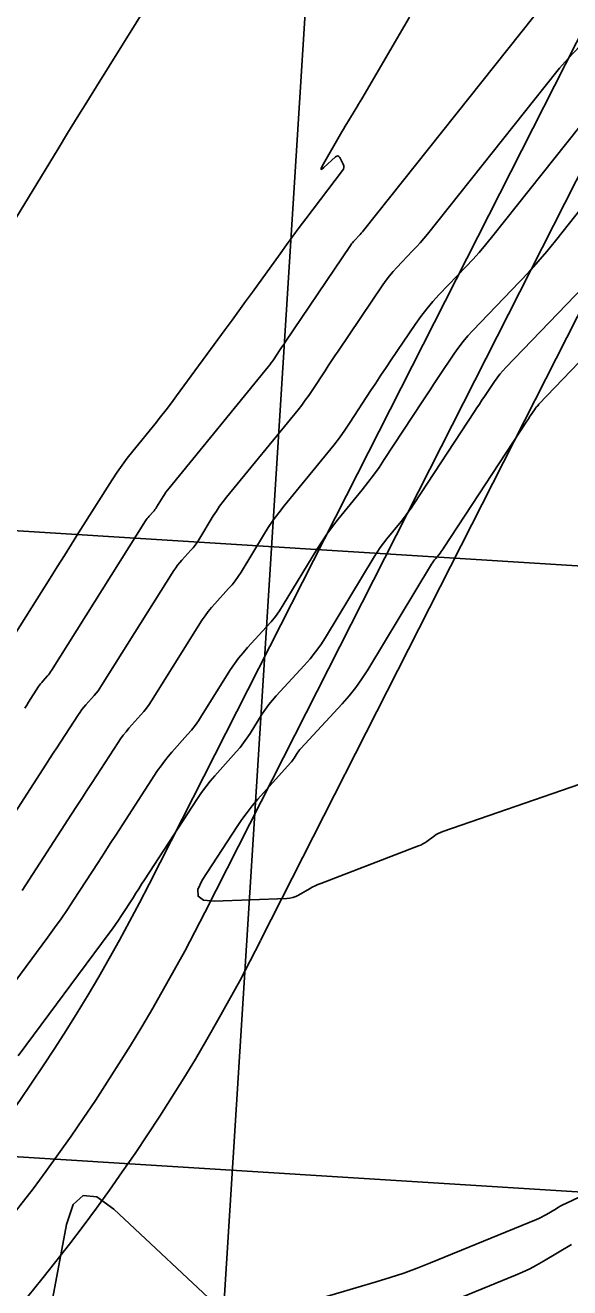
# Model space of a CAD drawing. Extents: x 658976 to 668721, y 639543 to 647196.
# Drawn here: x 662206.8 to 662250.4, y 641855.6 to 641956.6 of the extents above; entities that cross this region are included whole.
import ezdxf

# ---------------------------------------------------------------- set-up
doc = ezdxf.new("R2010")
doc.units = 0
for name, color, linetype in [('Ex_Major Contours', 7, 'Continuous'), ('Ex_Minor Contours', 7, 'Continuous'), ('R_Grid', 7, 'Continuous'), ('R_Water', 7, 'Continuous')]:
    doc.layers.add(name, color=color, linetype=linetype)

msp = doc.modelspace()

# ---------------------------------------------------------------- linework, layer by layer
at = {"layer": 'Ex_Major Contours'}
for points in [[(662247.5, 641957.31), (662233.87, 641940.18), (662233.79, 641940.08), (662233.7, 641939.98), (662233.62, 641939.88), (662233.53, 641939.78), (662233.17, 641939.41), (662233.08, 641939.31), (662232.99, 641939.21), (662232.91, 641939.11), (662232.84, 641939), (662227.6, 641931.24), (662227.49, 641931.07), (662227.38, 641930.91), (662227.27, 641930.74), (662227.16, 641930.58), (662226.72, 641929.91), (662226.61, 641929.75), (662226.5, 641929.59), (662226.38, 641929.43), (662226.26, 641929.28), (662218.32, 641919.57), (662218.19, 641919.41), (662218.07, 641919.24), (662217.95, 641919.07), (662217.84, 641918.9), (662217.33, 641918.04), (662217.26, 641917.94), (662217.19, 641917.85), (662217.12, 641917.75), (662217.04, 641917.67), (662216.72, 641917.32), (662216.65, 641917.23), (662216.57, 641917.14), (662216.5, 641917.04), (662216.44, 641916.95), (662208.93, 641904.98), (662208.85, 641904.86), (662208.77, 641904.75), (662208.69, 641904.64), (662208.6, 641904.54), (662208.23, 641904.13), (662208.14, 641904.02), (662208.05, 641903.91), (662207.97, 641903.8), (662207.89, 641903.69), (662207.09, 641902.45), (662206.94, 641902.21), (662206.78, 641901.97)], [(662256.89, 641935.66), (662247.9, 641926.28), (662247.81, 641926.17), (662247.72, 641926.07), (662247.63, 641925.96), (662247.55, 641925.84), (662247.24, 641925.38), (662247.16, 641925.27), (662247.09, 641925.15), (662247.01, 641925.04), (662246.93, 641924.92), (662240.34, 641914.84), (662240.26, 641914.72), (662240.18, 641914.6), (662240.09, 641914.49), (662240.01, 641914.38), (662239.65, 641913.94), (662239.56, 641913.83), (662239.48, 641913.72), (662239.4, 641913.6), (662239.32, 641913.48), (662234.21, 641905.03), (662233.75, 641904.31), (662233.26, 641903.62), (662232.73, 641902.96), (662232.17, 641902.32), (662228.86, 641898.74), (662228.78, 641898.65), (662228.71, 641898.56), (662228.64, 641898.46), (662228.58, 641898.36), (662228.32, 641897.96), (662228.26, 641897.86), (662228.19, 641897.77), (662228.12, 641897.67), (662228.04, 641897.58), (662225.43, 641894.67), (662224.98, 641894.15), (662224.56, 641893.61), (662224.15, 641893.06), (662223.76, 641892.49), (662220.98, 641888.21), (662220.62, 641887.44), (662220.65, 641886.91), (662221.09, 641886.6), (662221.94, 641886.52), (662227.75, 641886.74), (662227.99, 641886.76), (662228.23, 641886.81), (662228.46, 641886.89), (662228.68, 641887.01), (662229.55, 641887.51), (662229.77, 641887.63), (662230, 641887.74), (662230.23, 641887.85), (662230.46, 641887.94), (662238.28, 641890.94), (662238.46, 641891.01), (662238.62, 641891.1), (662238.78, 641891.19), (662238.94, 641891.3), (662239.55, 641891.74), (662239.7, 641891.85), (662239.86, 641891.94), (662240.03, 641892.02), (662240.21, 641892.09), (662251.17, 641895.88)], [(662255, 641864.67), (662250.07, 641862.33), (662249.87, 641862.23), (662249.67, 641862.13), (662249.47, 641862.02), (662249.28, 641861.9), (662248.5, 641861.44), (662248.31, 641861.33), (662248.11, 641861.22), (662247.91, 641861.13), (662247.7, 641861.04), (662239.24, 641857.58), (662238.17, 641857.15), (662237.09, 641856.76), (662236, 641856.39), (662234.9, 641856.05), (662228.37, 641854.13)], [(662222.74, 641853.6), (662213.91, 641861.87), (662212.54, 641862.85), (662211.46, 641862.97), (662210.65, 641862.23), (662210.13, 641860.63), (662207.93, 641848.95)]]:
    msp.add_lwpolyline(points, dxfattribs=at)
at = {"layer": 'Ex_Minor Contours'}
for points in [[(662204.69, 641938.93), (662209.45, 641946.73), (662210.21, 641947.98), (662210.98, 641949.22), (662211.75, 641950.47), (662212.52, 641951.71), (662216.7, 641958.44)], [(662204.93, 641906.19), (662208.81, 641912.37), (662209.38, 641913.28), (662209.95, 641914.18), (662210.52, 641915.09), (662211.09, 641916), (662213.77, 641920.24), (662214.16, 641920.84), (662214.56, 641921.42), (662214.98, 641921.98), (662215.42, 641922.54), (662217.2, 641924.73), (662217.64, 641925.28), (662218.08, 641925.84), (662218.51, 641926.4), (662218.93, 641926.97), (662222.82, 641932.27), (662223.36, 641933.01), (662223.91, 641933.75), (662224.45, 641934.5), (662224.99, 641935.25), (662227.21, 641938.33), (662227.72, 641939.03), (662228.23, 641939.73), (662228.74, 641940.42), (662229.26, 641941.11), (662232.2, 641944.99), (662232.27, 641945.11), (662232.3, 641945.24), (662232.29, 641945.36), (662232.24, 641945.49), (662231.98, 641946.02), (662231.91, 641946.12), (662231.83, 641946.17), (662231.74, 641946.15), (662231.63, 641946.08), (662230.7, 641945.23), (662230.55, 641945.11), (662230.48, 641945.08), (662230.49, 641945.16), (662230.57, 641945.33), (662232.14, 641948.08), (662232.27, 641948.31), (662232.4, 641948.53), (662232.54, 641948.75), (662232.67, 641948.97), (662233.21, 641949.85), (662233.34, 641950.07), (662233.48, 641950.29), (662233.61, 641950.51), (662233.74, 641950.73), (662237.56, 641957.26)], [(662251.21, 641954.96), (662250.25, 641953.95), (662250.01, 641953.7), (662249.78, 641953.44), (662249.55, 641953.18), (662249.33, 641952.91), (662238.99, 641939.9), (662238.7, 641939.55), (662238.41, 641939.21), (662238.11, 641938.87), (662237.8, 641938.55), (662236.55, 641937.24), (662236.25, 641936.91), (662235.96, 641936.57), (662235.68, 641936.21), (662235.43, 641935.84), (662231.85, 641930.54), (662231.58, 641930.15), (662231.32, 641929.76), (662231.06, 641929.36), (662230.8, 641928.97), (662229.76, 641927.38), (662229.5, 641926.99), (662229.22, 641926.6), (662228.94, 641926.22), (662228.64, 641925.85), (662222.92, 641918.86), (662222.64, 641918.5), (662222.37, 641918.12), (662222.11, 641917.74), (662221.86, 641917.35), (662220.7, 641915.44), (662220.56, 641915.22), (662220.41, 641915), (662220.24, 641914.79), (662220.07, 641914.6), (662219.35, 641913.82), (662219.18, 641913.62), (662219.01, 641913.41), (662218.86, 641913.2), (662218.71, 641912.98), (662212.93, 641903.77), (662212.79, 641903.56), (662212.65, 641903.36), (662212.5, 641903.16), (662212.33, 641902.98), (662211.67, 641902.24), (662211.51, 641902.05), (662211.35, 641901.85), (662211.21, 641901.65), (662211.07, 641901.45), (662209.63, 641899.23), (662209.34, 641898.79), (662209.06, 641898.35), (662208.77, 641897.91), (662208.49, 641897.47), (662201.91, 641887.29)], [(662251.17, 641948.5), (662244.11, 641939.63), (662243.62, 641939.03), (662243.12, 641938.44), (662242.61, 641937.87), (662242.08, 641937.31), (662239.94, 641935.08), (662239.42, 641934.51), (662238.93, 641933.92), (662238.46, 641933.31), (662238.01, 641932.68), (662236.1, 641929.85), (662235.68, 641929.23), (662235.26, 641928.6), (662234.85, 641927.98), (662234.44, 641927.35), (662232.8, 641924.84), (662232.38, 641924.22), (662231.95, 641923.61), (662231.5, 641923.02), (662231.03, 641922.43), (662227.53, 641918.15), (662227.09, 641917.59), (662226.66, 641917.01), (662226.26, 641916.42), (662225.88, 641915.81), (662224.08, 641912.84), (662223.86, 641912.49), (662223.62, 641912.16), (662223.37, 641911.84), (662223.09, 641911.53), (662221.98, 641910.32), (662221.71, 641910.01), (662221.45, 641909.69), (662221.21, 641909.36), (662220.98, 641909.02), (662216.93, 641902.56), (662216.73, 641902.26), (662216.52, 641901.97), (662216.3, 641901.69), (662216.07, 641901.42), (662215.11, 641900.35), (662214.88, 641900.07), (662214.65, 641899.79), (662214.44, 641899.5), (662214.24, 641899.21), (662212.16, 641896.01), (662211.75, 641895.37), (662211.34, 641894.74), (662210.93, 641894.1), (662210.52, 641893.47), (662206.57, 641887.36)], [(662253, 641944.1), (662249.23, 641939.36), (662248.54, 641938.51), (662247.83, 641937.68), (662247.1, 641936.86), (662246.36, 641936.07), (662242.63, 641932.18), (662242.23, 641931.75), (662241.86, 641931.3), (662241.5, 641930.84), (662241.16, 641930.36), (662239.85, 641928.42), (662239.53, 641927.94), (662239.2, 641927.45), (662238.88, 641926.96), (662238.56, 641926.48), (662235.54, 641921.85), (662235.12, 641921.23), (662234.68, 641920.62), (662234.23, 641920.02), (662233.76, 641919.43), (662231.86, 641917.1), (662231.39, 641916.51), (662230.95, 641915.9), (662230.53, 641915.28), (662230.13, 641914.65), (662227.46, 641910.23), (662227.15, 641909.76), (662226.83, 641909.31), (662226.49, 641908.88), (662226.12, 641908.46), (662224.6, 641906.82), (662224.24, 641906.4), (662223.89, 641905.97), (662223.56, 641905.52), (662223.25, 641905.05), (662220.93, 641901.35), (662220.67, 641900.96), (662220.4, 641900.58), (662220.11, 641900.21), (662219.81, 641899.85), (662218.55, 641898.45), (662218.25, 641898.1), (662217.95, 641897.73), (662217.68, 641897.36), (662217.41, 641896.97), (662214.6, 641892.63), (662214.11, 641891.88), (662213.62, 641891.12), (662213.13, 641890.37), (662212.64, 641889.61), (662210.69, 641886.59), (662210.2, 641885.84), (662209.69, 641885.1), (662209.17, 641884.37), (662208.64, 641883.64), (662203.78, 641877.1)], [(662251.49, 641935.72), (662245.26, 641929.23), (662245.02, 641928.96), (662244.79, 641928.68), (662244.57, 641928.4), (662244.36, 641928.1), (662243.55, 641926.9), (662243.35, 641926.6), (662243.14, 641926.3), (662242.94, 641926), (662242.75, 641925.7), (662237.94, 641918.34), (662237.69, 641917.97), (662237.43, 641917.61), (662237.16, 641917.25), (662236.88, 641916.9), (662235.75, 641915.52), (662235.48, 641915.17), (662235.21, 641914.81), (662234.96, 641914.44), (662234.73, 641914.07), (662230.83, 641907.63), (662230.45, 641907.04), (662230.04, 641906.47), (662229.61, 641905.92), (662229.14, 641905.39), (662226.9, 641902.96), (662226.6, 641902.61), (662226.31, 641902.25), (662226.04, 641901.88), (662225.78, 641901.5), (662224.81, 641899.94), (662224.55, 641899.55), (662224.28, 641899.18), (662224, 641898.82), (662223.7, 641898.47), (662221.99, 641896.56), (662221.62, 641896.13), (662221.26, 641895.67), (662220.91, 641895.21), (662220.59, 641894.73), (662216.36, 641888.22), (662216.13, 641887.87), (662215.9, 641887.51), (662215.67, 641887.15), (662215.44, 641886.79), (662214.51, 641885.36), (662214.27, 641885), (662214.03, 641884.65), (662213.79, 641884.3), (662213.53, 641883.95), (662206.25, 641874.15)], [(662240.69, 641854.4), (662246.02, 641856.58), (662246.6, 641856.83), (662247.17, 641857.1), (662247.72, 641857.4), (662248.27, 641857.71), (662250.5, 641859.05)]]:
    msp.add_lwpolyline(points, dxfattribs=at)
at = {"layer": 'R_Grid'}
for p, q in [((662220.25, 641815.08), (662235.92, 642064.59)), ((661627.7, 641952.49), (663124.75, 641858.47)), ((661624.56, 641902.59), (663121.61, 641808.57))]:
    msp.add_line(p, q, dxfattribs=at)
at = {"layer": 'R_Water'}
for p, q in [((662216.73, 641887.88), (662333.31, 642117.78)), ((662221.19, 641885.62), (662337.77, 642115.51)), ((662225.65, 641883.36), (662342.23, 642113.25))]:
    msp.add_line(p, q, dxfattribs=at)
for radius in [145, 150, 155]:
    msp.add_arc((662087.41, 641953.46), radius, 290.8094, 333.1092, dxfattribs=at)

doc.saveas('drawing.dxf')
